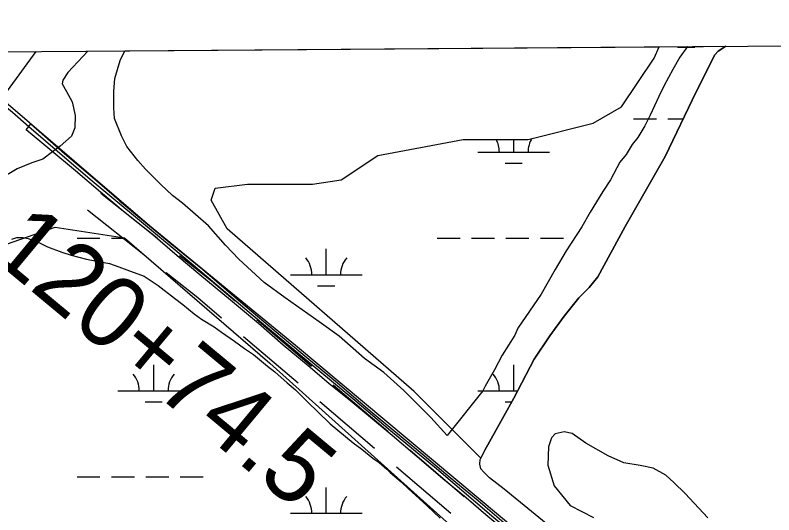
# Model space of a CAD drawing. Extents: x 3535183 to 3573198, y 534952 to 560562.
# Drawn here: x 3564172 to 3565229, y 558078 to 558775 of the extents above; entities that cross this region are included whole.
import ezdxf

# ---------------------------------------------------------------- set-up
doc = ezdxf.new("R2010")
doc.units = 0
for name, color, linetype in [('V-BRDG-OTLN', 7, 'Continuous'), ('V-GRID-FRAM', 7, 'Continuous'), ('V-LEVE-TOET', 7, 'Continuous'), ('V-RAIL-TRAK', 7, 'Continuous'), ('V-ROAD-CNTR', 7, 'Continuous'), ('V-SITE-VEGE', 7, 'Continuous'), ('V-SURV-IDEN', 7, 'Continuous'), ('V-SURV-LINE', 7, 'Continuous'), ('V-TOPO-SHOR', 7, 'Continuous'), ('V-WETL-SWMP', 7, 'Continuous')]:
    doc.layers.add(name, color=color, linetype=linetype)

msp = doc.modelspace()

# ---------------------------------------------------------------- linework, layer by layer
at = {"layer": 'V-BRDG-OTLN'}
for p, q in [((3564186.8, 558614.9), (3564190.7, 558619.4)), ((3564190.7, 558619.4), (3564193.7, 558623.1)), ((3564193.7, 558623.1), (3564240.3, 558581.9)), ((3564220, 558587.4), (3564186.8, 558614.9)), ((3564255.6, 558557.6), (3564220, 558587.4)), ((3564240.3, 558581.9), (3564278.9, 558549.1)), ((3564290.8, 558527.8), (3564255.6, 558557.6)), ((3564278.9, 558549.1), (3564337.2, 558498.8)), ((3564324.9, 558499.2), (3564290.8, 558527.8)), ((3564363.5, 558468.2), (3564324.9, 558499.2)), ((3564337.2, 558498.8), (3564388.8, 558456.3)), ((3564397.3, 558439.1), (3564363.5, 558468.2)), ((3564388.8, 558456.3), (3564432.8, 558420.3)), ((3564428.9, 558412.6), (3564397.3, 558439.1)), ((3564432.8, 558420.3), (3564483, 558377.4)), ((3564471.9, 558377.3), (3564428.9, 558412.6)), ((3564510.9, 558344.9), (3564471.9, 558377.3)), ((3564483, 558377.4), (3564527.3, 558340.1)), ((3564545.3, 558314.3), (3564510.9, 558344.9)), ((3564527.3, 558340.1), (3564578.1, 558297.4)), ((3564580.1, 558285.8), (3564545.3, 558314.3)), ((3564578.1, 558297.4), (3564621.1, 558261.9)), ((3564609.1, 558261.2), (3564580.1, 558285.8)), ((3564639.5, 558236.2), (3564609.1, 558261.2)), ((3564621.1, 558261.9), (3564669.5, 558220.7)), ((3564667.1, 558213.8), (3564639.5, 558236.2)), ((3564669.5, 558220.7), (3564696.6, 558197.9)), ((3564697.2, 558188.7), (3564667.1, 558213.8)), ((3564696.6, 558197.9), (3564739.3, 558163.1)), ((3564732.2, 558159), (3564697.2, 558188.7)), ((3564767.7, 558128.2), (3564732.2, 558159)), ((3564739.3, 558163.1), (3564777.9, 558130.2)), ((3564800.4, 558101.7), (3564767.7, 558128.2)), ((3564777.9, 558130.2), (3564817, 558097.9)), ((3564827.8, 558078.1), (3564800.4, 558101.7)), ((3564817, 558097.9), (3564856.2, 558064.5)), ((3564856.3, 558054.2), (3564827.8, 558078.1))]:
    msp.add_line(p, q, dxfattribs=at)
at = {"layer": 'V-GRID-FRAM'}
msp.add_lwpolyline([(3539245.8, 558535.3), (3570887.5, 558774.6), (3571033, 540592.1), (3539375.4, 540352.7), (3539245.8, 558535.3)], dxfattribs=at)
at = {"layer": 'V-LEVE-TOET'}
msp.add_lwpolyline([(3564272.9, 558724.6), (3564245.1, 558694.9), (3564237.9, 558683.9), (3564237.2, 558678.7), (3564243, 558668), (3564251, 558654), (3564255.4, 558634.8), (3564254.6, 558617.6), (3564250.3, 558606), (3564234.3, 558592.1), (3564223.8, 558584.2), (3564210.4, 558574), (3564194.8, 558568.6), (3564174.6, 558560.3), (3564147.3, 558544.6)], dxfattribs=at)
at = {"layer": 'V-RAIL-TRAK'}
for points in [[(3564068.8, 558723.1), (3564117, 558681.4), (3564167.7, 558639.4), (3564190.7, 558619.4)], [(3564190.7, 558619.4), (3564213.8, 558599.4), (3564276, 558546), (3564344.9, 558489), (3564419.6, 558426.6), (3564497.8, 558360.5), (3564580.2, 558291.5), (3564645, 558237.8), (3564694.7, 558195.5), (3564759.1, 558142.7), (3564838.9, 558074.1), (3564918.4, 558008.6), (3564986.7, 557951.7)]]:
    msp.add_lwpolyline(points, dxfattribs=at)
at = {"layer": 'V-ROAD-CNTR'}
for p, q in [((3564291.2, 558526.5), (3564369.5, 558464.3)), ((3564272.5, 558503), (3564350.8, 558440.8)), ((3564508.6, 558350.2), (3564584.7, 558285.3)), ((3564490, 558326.7), (3564566.1, 558261.8)), ((3564615.2, 558259.4), (3564691.3, 558194.5)), ((3564596.5, 558235.8), (3564672.6, 558171)), ((3564721.7, 558168.5), (3564797.8, 558103.7)), ((3564703.1, 558145), (3564779.2, 558080.2))]:
    msp.add_line(p, q, dxfattribs=at)
for points in [[(3564072.9, 558726.3), (3564372.1, 558470.4)], [(3570931, 552981.5), (3570743.5, 553138.1), (3570074.1, 553702.1), (3569467.1, 554207.1), (3568895.2, 554683.6), (3568329.2, 555160.3), (3567736, 555661.1), (3567119.9, 556171.8), (3566587.7, 556622.2), (3565980.8, 557117.2), (3565375.4, 557632.1), (3565069, 557890.7), (3564562.6, 558314), (3564317.7, 558514.9)], [(3564400.8, 558439.5), (3564445.2, 558404.2), (3564478.2, 558376.1)], [(3564382.2, 558416), (3564426.1, 558381.1), (3564459.5, 558352.6)]]:
    msp.add_lwpolyline(points, dxfattribs=at)
at = {"layer": 'V-SITE-VEGE'}
for p, q in [((3564318.1, 558711.3), (3564324.6, 558725)), ((3564324.6, 558725), (3565108.9, 558730.9)), ((3565108.9, 558730.9), (3565098.2, 558716.2)), ((3565098.2, 558716.2), (3565088.5, 558699)), ((3564310.5, 558686.5), (3564318.1, 558711.3)), ((3565088.5, 558699), (3565076.5, 558676.4)), ((3564309.3, 558668.2), (3564310.5, 558686.5)), ((3565076.5, 558676.4), (3565068.9, 558661.3)), ((3564309.3, 558645.5), (3564309.3, 558668.2)), ((3565068.9, 558661.3), (3565057, 558635.4)), ((3564310.3, 558630.4), (3564309.3, 558645.5)), ((3564319.9, 558606.6), (3564310.3, 558630.4)), ((3565057, 558635.4), (3565049.3, 558620.4)), ((3565049.3, 558620.4), (3565039.6, 558604.2)), ((3564327.4, 558591.5), (3564319.9, 558606.6)), ((3565039.6, 558604.2), (3565032, 558594.5)), ((3564342.5, 558572), (3564327.4, 558591.5)), ((3565032, 558594.5), (3565023.3, 558580.5)), ((3565023.3, 558580.5), (3565014.6, 558569.8)), ((3564353.2, 558560.1), (3564342.5, 558572)), ((3565014.6, 558569.8), (3565001.6, 558545)), ((3564374.7, 558538.5), (3564353.2, 558560.1)), ((3564390.9, 558523.3), (3564374.7, 558538.5)), ((3565001.6, 558545), (3564990.8, 558528.8)), ((3564990.8, 558528.8), (3564973.4, 558499.8)), ((3564404.8, 558512.5), (3564390.9, 558523.3)), ((3564441.4, 558481.1), (3564404.8, 558512.5)), ((3564973.4, 558499.8), (3564961.5, 558479.3)), ((3564465.1, 558454), (3564441.4, 558481.1)), ((3564961.5, 558479.3), (3564939.8, 558445.9)), ((3564483.4, 558434.5), (3564465.1, 558454)), ((3564939.8, 558445.9), (3564924.6, 558420.1)), ((3564518.8, 558402), (3564483.4, 558434.5)), ((3564924.6, 558420.1), (3564905.1, 558385.6)), ((3564547.9, 558380.4), (3564518.8, 558402)), ((3564595.3, 558346.8), (3564547.9, 558380.4)), ((3564905.1, 558385.6), (3564872.5, 558338.3)), ((3564623.3, 558327.2), (3564595.3, 558346.8)), ((3564872.5, 558338.3), (3564868.2, 558328.6)), ((3564658.8, 558295.8), (3564623.3, 558327.2)), ((3564868.2, 558328.6), (3564850.8, 558300.6)), ((3564685.7, 558276.3), (3564658.8, 558295.8)), ((3564850.8, 558300.6), (3564840, 558280.1)), ((3564713.6, 558251.4), (3564685.7, 558276.3)), ((3564840, 558280.1), (3564826.9, 558257.5)), ((3564751.3, 558213.5), (3564713.6, 558251.4)), ((3564823.7, 558251), (3564773.8, 558188.6)), ((3564826.9, 558257.5), (3564823.7, 558251)), ((3564773.8, 558188.6), (3564751.3, 558213.5))]:
    msp.add_line(p, q, dxfattribs=at)
for points in [[(3564167.1, 558462.4), (3564173.8, 558464.5), (3564182.5, 558464.5), (3564189.9, 558463), (3564204.5, 558457.7), (3564216.9, 558451.8), (3564236.6, 558444.3), (3564249.8, 558439.8), (3564271, 558434.5), (3564283.4, 558432.2)], [(3564283.4, 558432.2), (3564303.1, 558428.4), (3564316.3, 558423.9), (3564327.3, 558419.5), (3564351.4, 558410.5), (3564371, 558397.9), (3564393.6, 558380.2), (3564405.3, 558371.3), (3564421.3, 558358), (3564431.5, 558350.6), (3564449, 558340.2), (3564459.2, 558332.8), (3564477.4, 558320.2), (3564491.3, 558309.8), (3564503.7, 558301.7), (3564523.3, 558285.4), (3564533.5, 558277.3), (3564551, 558261.8), (3564562.6, 558252.2), (3564580.1, 558234.5), (3564593.2, 558221.9), (3564610.6, 558205), (3564642.7, 558178.3), (3564655.1, 558169.5), (3564670.3, 558156.9), (3564679.1, 558151), (3564690, 558141.4), (3564694.4, 558136.9), (3564709.7, 558123.7), (3564719.8, 558114.1), (3564735.1, 558100.8), (3564746, 558090.4), (3564764.2, 558073.4)]]:
    msp.add_lwpolyline(points, dxfattribs=at)
at = {"layer": 'V-SURV-LINE'}
msp.add_lwpolyline([(3564200.3, 558724.1), (3564116.2, 558609.4)], dxfattribs=at)
at = {"layer": 'V-TOPO-SHOR'}
for points in [[(3564984.2, 558410), (3565022, 558479.8), (3565077.7, 558577.4), (3565121, 558667.6), (3565147.1, 558719.4), (3565151.8, 558724.6), (3565162.3, 558731.3)], [(3564934.7, 558047.2), (3564853.5, 558113.8), (3564833.1, 558129.7), (3564825, 558137.4), (3564821, 558142.1), (3564819.3, 558148.5), (3564819.9, 558154.9), (3564826.4, 558168.3), (3564841.8, 558195.6), (3564866.7, 558240.4), (3564895.1, 558295), (3564917, 558327.6), (3564937, 558354.9), (3564957.7, 558380.4), (3564971.8, 558394.9), (3564984.2, 558410)], [(3565137.5, 558073.7), (3565105.6, 558107.8), (3565090, 558123.1), (3565079, 558133.1), (3565061, 558143.2), (3565042.9, 558146.8), (3565020.1, 558150.5), (3564998.6, 558160), (3564967.2, 558177.7), (3564948, 558191.3), (3564937, 558193.7), (3564924.7, 558190.9), (3564919.4, 558185.1), (3564915.2, 558172.9), (3564914.4, 558147.2), (3564923, 558118.5), (3564945.5, 558090.9), (3564978.1, 558074.3)]]:
    msp.add_lwpolyline(points, dxfattribs=at)
at = {"layer": 'V-WETL-SWMP'}
for p, q in [((3565062.5, 558714.9), (3565069.3, 558730.6)), ((3565069.3, 558730.6), (3565162.3, 558731.3)), ((3565095.2, 558730), (3565119.2, 558730)), ((3565162.3, 558731.3), (3565151.8, 558724.6)), ((3565017.2, 558646.9), (3565062.5, 558714.9)), ((3565147.1, 558719.4), (3565121, 558667.6)), ((3565151.8, 558724.6), (3565147.1, 558719.4)), ((3565121, 558667.6), (3565077.7, 558577.4)), ((3564977.5, 558624.2), (3565017.2, 558646.9)), ((3565033.8, 558630), (3565065.8, 558630)), ((3565081.8, 558630), (3565102.9, 558630)), ((3564886.8, 558601.5), (3564977.5, 558624.2)), ((3564677.1, 558578.9), (3564796.1, 558601.5)), ((3564796.1, 558601.5), (3564886.8, 558601.5)), ((3564866.7, 558583.5), (3564866.7, 558601.5)), ((3564626.1, 558544.9), (3564677.1, 558578.9)), ((3564816.7, 558583.5), (3564916.7, 558583.5)), ((3565077.7, 558577.4), (3565022, 558479.8)), ((3564854.7, 558568.1), (3564878.7, 558568.1)), ((3564450.4, 558533.5), (3564495.7, 558539.2)), ((3564495.7, 558539.2), (3564586.4, 558539.2)), ((3564586.4, 558539.2), (3564626.1, 558544.9)), ((3564444.7, 558516.5), (3564450.4, 558533.5)), ((3564467.4, 558476.8), (3564444.7, 558516.5)), ((3564728.1, 558250.1), (3564467.4, 558476.8)), ((3565022, 558479.8), (3564984.2, 558410)), ((3564257.9, 558463.5), (3564289.9, 558463.5)), ((3564305.9, 558463.5), (3564325.1, 558463.5)), ((3564759.9, 558463.5), (3564791.9, 558463.5)), ((3564807.9, 558463.5), (3564839.9, 558463.5)), ((3564855.9, 558463.5), (3564887.9, 558463.5)), ((3564903.9, 558463.5), (3564935.9, 558463.5)), ((3564605.3, 558412.7), (3564605.3, 558448.7)), ((3564555.3, 558412.7), (3564655.3, 558412.7)), ((3564984.2, 558410), (3564971.8, 558394.9)), ((3564593.3, 558397.3), (3564617.3, 558397.3)), ((3564971.8, 558394.9), (3564957.7, 558380.4)), ((3564957.7, 558380.4), (3564937, 558354.9)), ((3564937, 558354.9), (3564917, 558327.6)), ((3564917, 558327.6), (3564895.1, 558295)), ((3564895.1, 558295), (3564866.7, 558240.4)), ((3564364.8, 558250.9), (3564364.8, 558286.9)), ((3564866.7, 558250.9), (3564866.7, 558286.9)), ((3564314.8, 558250.9), (3564414.8, 558250.9)), ((3564820.9, 558157), (3564728.1, 558250.1)), ((3564816.7, 558250.9), (3564872.1, 558250.9)), ((3564866.7, 558240.4), (3564841.8, 558195.6)), ((3564352.8, 558235.4), (3564376.8, 558235.4)), ((3564854.7, 558235.4), (3564863.9, 558235.4)), ((3564841.8, 558195.6), (3564826.4, 558168.3)), ((3564826.4, 558168.3), (3564820.9, 558157)), ((3564257.9, 558130.8), (3564289.9, 558130.8)), ((3564305.9, 558130.8), (3564337.9, 558130.8)), ((3564353.9, 558130.8), (3564385.9, 558130.8)), ((3564401.9, 558130.8), (3564433.9, 558130.8)), ((3564605.3, 558080.1), (3564605.3, 558116.1)), ((3564555.3, 558080.1), (3564655.3, 558080.1))]:
    msp.add_line(p, q, dxfattribs=at)
msp.add_lwpolyline([(3564159.5, 558455.1), (3564227.4, 558479.1), (3564324.2, 558464.2), (3564526.9, 558289.2), (3565019.3, 557846.9), (3565501.9, 557390.1)], dxfattribs=at)
for centre, start, end in [((3564811.5, 558584), 359.2282, 29.7988), ((3564921.9, 558584), 147.6587, 180.7718), ((3564550, 558413.2), 359.2282, 40.7718), ((3564660.5, 558413.2), 139.2282, 180.7718), ((3564309.5, 558251.3), 359.2282, 40.7718), ((3564420, 558251.3), 139.2282, 180.7718), ((3564811.5, 558251.3), 359.2282, 40.7718), ((3564550, 558080.5), 359.2282, 40.7718), ((3564660.5, 558080.5), 139.2282, 180.7718)]:
    msp.add_arc(centre, 35.2, start, end, dxfattribs=at)

# ---------------------------------------------------------------- texts
at = {"layer": 'V-SURV-IDEN'}
msp.add_text('120+74.5', height=100, rotation=320.2726, dxfattribs=at).set_placement((3564132.4, 558441.2))

doc.saveas('drawing.dxf')
